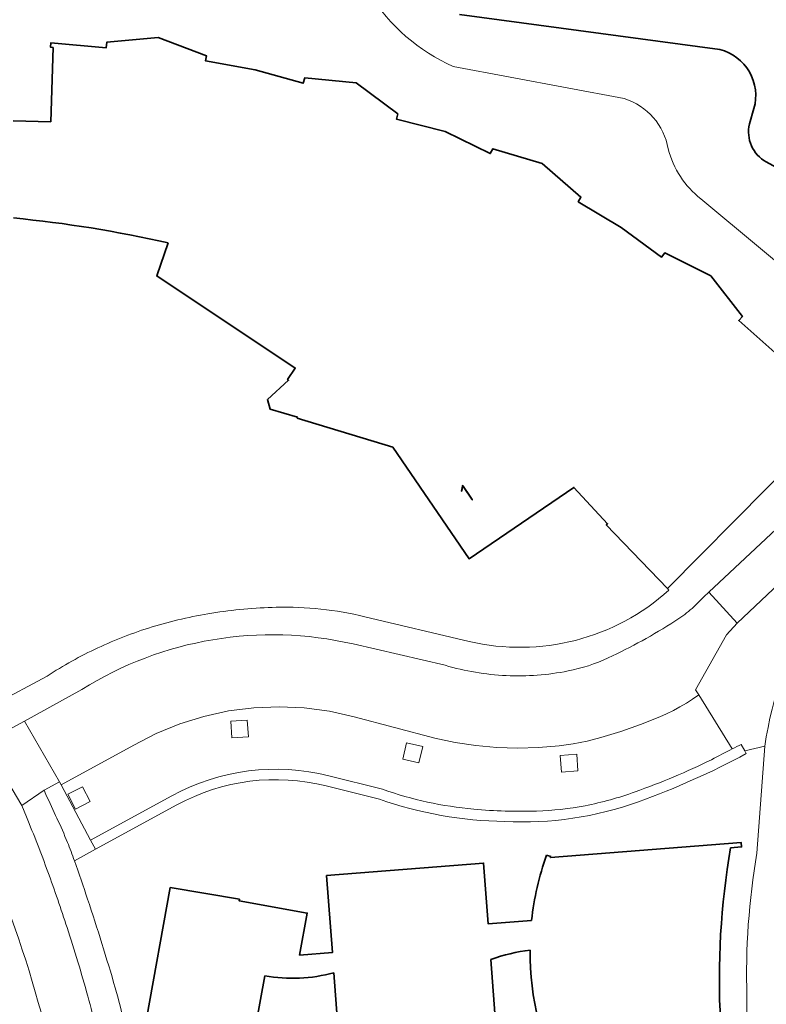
# Model space of a CAD drawing. Extents: x 150256 to 156914, y 461459 to 469481.
# Tile 563 of 656: x 154264 to 154318, y 468039 to 468110. Entities that reach past the tile are written whole.
import ezdxf
from ezdxf.enums import TextEntityAlignment as Align

# ---------------------------------------------------------------- set-up
doc = ezdxf.new("R2010")
doc.units = 0
doc.header["$LTSCALE"] = 0.75
for name, color, linetype, lineweight in [('B-RO-GK-BESCHOEIING-G', 251, 'GK-BESCHOEIING', 35), ('B-RO-GR-BEPLANTING_CULTUUR_HEESTERS-GV', 251, 'CONTINUOUS', 18), ('B-RO-GR-GROENVOORZIENING-GV', 251, 'CONTINUOUS', 18), ('B-RO-GR-HAAG-GV', 251, 'CONTINUOUS', 13), ('B-RO-IE-TERREINAFSCHEIDING_KUNSTMATIG_HEKWERK-G', 251, 'IE-TERREINAFSCHEIDING-KUNSTMATIG', 18), ('B-RO-OG-BEBOUWING-GV', 6, 'CONTINUOUS', 35), ('B-RO-OG-BEBOUWING-T18', 1, 'CONTINUOUS', 18), ('B-RO-OG-TERREIN_CULTUURSCHEIDING-GV', 251, 'CONTINUOUS', 18), ('B-RO-OG-WATER_SLOOT-GV', 251, 'CONTINUOUS', 18), ('B-RO-VH-VERHARDING_ASFALT-GV', 251, 'CONTINUOUS', 18), ('B-RO-VH-VERHARDING_BETONSTRAATSTEEN-GV', 251, 'CONTINUOUS', 18), ('B-RO-VH-VERHARDING_TEGEL-GV', 251, 'CONTINUOUS', 18)]:
    doc.layers.add(name, color=color, linetype=linetype, lineweight=lineweight)
doc.styles.add('NLCS-ISO-M200-T18', font='NLCS-ISO.ttf', dxfattribs={"height": 360})
doc.linetypes.add('GK-BESCHOEIING', pattern='A,30,-5,[1,NLCS.SHX,S=1,R=0,X=0,Y=0],-5', length=40)
doc.linetypes.add('IE-TERREINAFSCHEIDING-KUNSTMATIG', pattern='A,4,[82,NLCS.SHX,S=0.75,R=90,X=0,Y=0],4,-2', length=10)

msp = doc.modelspace()

# ---------------------------------------------------------------- linework, layer by layer
at = {"layer": 'B-RO-GK-BESCHOEIING-G'}
for points in [[(154314.156, 468108.017), (154295.388, 468110.554)], [(154314.156, 468108.017), (154295.388, 468110.554)], [(154316.291, 468102.651), (154316.61, 468103.766)], [(154316.291, 468102.651), (154316.61, 468103.766)], [(154321.434, 468097.764), (154317.5, 468099.914)], [(154321.434, 468097.764), (154317.5, 468099.914)]]:
    msp.add_lwpolyline(points, dxfattribs=at)
for points in [[(154316.61, 468103.766, 0.423977), (154314.156, 468108.017)], [(154316.61, 468103.766, 0.423977), (154314.156, 468108.017)], [(154316.291, 468102.651, 0.339509), (154317.5, 468099.914)], [(154316.291, 468102.651, 0.339509), (154317.5, 468099.914)]]:
    msp.add_lwpolyline(points, format="xyb", dxfattribs=at)
at = {"layer": 'B-RO-GR-BEPLANTING_CULTUUR_HEESTERS-GV'}
for points in [[(154268.809, 468051.01), (154266.687, 468055.009), (154266.575, 468055.219), (154265.459, 468054.617), (154265.592, 468054.3)], [(154268.809, 468051.01), (154266.687, 468055.009), (154266.575, 468055.219), (154265.459, 468054.617), (154265.592, 468054.3)], [(154267.645, 468049.521), (154269.161, 468050.348), (154268.809, 468051.01)], [(154267.645, 468049.521), (154269.161, 468050.348), (154268.809, 468051.01)]]:
    msp.add_lwpolyline(points, dxfattribs=at)
for points in [[(154265.592, 468054.3, -0.00991), (154267.16, 468050.848)], [(154265.592, 468054.3, -0.00991), (154267.16, 468050.848)], [(154267.16, 468050.848, -0.003567), (154267.645, 468049.521)], [(154267.16, 468050.848, -0.003567), (154267.645, 468049.521)]]:
    msp.add_lwpolyline(points, format="xyb", dxfattribs=at)
at = {"layer": 'B-RO-GR-GROENVOORZIENING-GV'}
for points in [[(154278.984, 468058.389), (154280.182, 468058.464), (154280.107, 468059.661), (154278.91, 468059.586)], [(154278.984, 468058.389), (154280.182, 468058.464), (154280.107, 468059.661), (154278.91, 468059.586)], [(154291.303, 468056.856), (154292.471, 468056.582), (154292.745, 468057.75), (154291.577, 468058.024)], [(154291.303, 468056.856), (154292.471, 468056.582), (154292.745, 468057.75), (154291.577, 468058.024)], [(154302.736, 468055.911), (154303.933, 468056), (154303.844, 468057.197), (154302.647, 468057.108)], [(154302.736, 468055.911), (154303.933, 468056), (154303.844, 468057.197), (154302.647, 468057.108)], [(154267.725, 468053.249), (154268.792, 468053.797), (154268.243, 468054.864), (154267.176, 468054.315)], [(154267.725, 468053.249), (154268.792, 468053.797), (154268.243, 468054.864), (154267.176, 468054.315)]]:
    msp.add_lwpolyline(points, close=True, dxfattribs=at)
for points in [[(154315.697, 468057.906, 0.004989), (154315.053, 468057.593)], [(154315.697, 468057.906, 0.004989), (154315.053, 468057.593)], [(154308.304, 468053.783, 0.036923), (154316.052, 468057.245)], [(154308.304, 468053.783, 0.036923), (154316.052, 468057.245)], [(154315.053, 468057.593, 0.01195), (154313.564, 468056.807)], [(154315.053, 468057.593, 0.01195), (154313.564, 468056.807)], [(154313.564, 468056.807, -0.02524), (154308.049, 468054.488)], [(154313.564, 468056.807, -0.02524), (154308.049, 468054.488)], [(154285.973, 468055.646, 0.188812), (154274.676, 468054.211)], [(154285.973, 468055.646, 0.188812), (154274.676, 468054.211)], [(154275.035, 468053.553, -0.18874), (154285.79, 468054.919)], [(154275.035, 468053.553, -0.18874), (154285.79, 468054.919)], [(154293.085, 468053.757, -0.031044), (154289.837, 468054.678)], [(154293.085, 468053.757, -0.031044), (154289.837, 468054.678)], [(154308.049, 468054.488, -0.039634), (154304.444, 468053.493)], [(154308.049, 468054.488, -0.039634), (154304.444, 468053.493)], [(154289.622, 468053.959, 0.079692), (154298.659, 468052.353)], [(154289.622, 468053.959, 0.079692), (154298.659, 468052.353)], [(154296.423, 468053.242, -0.031447), (154293.085, 468053.757)], [(154296.423, 468053.242, -0.031447), (154293.085, 468053.757)], [(154298.659, 468052.353, 0.100152), (154308.304, 468053.783)], [(154298.659, 468052.353, 0.100152), (154308.304, 468053.783)], [(154304.444, 468053.493, -0.040106), (154300.952, 468053.105)], [(154304.444, 468053.493, -0.040106), (154300.952, 468053.105)], [(154300.952, 468053.105, -0.031138), (154296.423, 468053.242)], [(154300.952, 468053.105, -0.031138), (154296.423, 468053.242)]]:
    msp.add_lwpolyline(points, format="xyb", dxfattribs=at)
for points in [[(154316.052, 468057.245), (154315.949, 468057.438), (154315.697, 468057.906)], [(154316.052, 468057.245), (154315.949, 468057.438), (154315.697, 468057.906)], [(154289.837, 468054.678), (154285.973, 468055.646)], [(154289.837, 468054.678), (154285.973, 468055.646)], [(154285.79, 468054.919), (154289.622, 468053.959)], [(154285.79, 468054.919), (154289.622, 468053.959)], [(154274.676, 468054.211), (154268.809, 468051.01), (154269.161, 468050.348), (154275.035, 468053.553)], [(154274.676, 468054.211), (154268.809, 468051.01), (154269.161, 468050.348), (154275.035, 468053.553)]]:
    msp.add_lwpolyline(points, dxfattribs=at)
at = {"layer": 'B-RO-GR-HAAG-GV'}
for points in [[(154315.697, 468057.906, 0.004989), (154315.053, 468057.593)], [(154315.697, 468057.906, 0.004989), (154315.053, 468057.593)], [(154308.304, 468053.783, 0.036923), (154316.052, 468057.245)], [(154308.304, 468053.783, 0.036923), (154316.052, 468057.245)], [(154315.053, 468057.593, 0.01195), (154313.564, 468056.807)], [(154315.053, 468057.593, 0.01195), (154313.564, 468056.807)], [(154313.564, 468056.807, -0.02524), (154308.049, 468054.488)], [(154313.564, 468056.807, -0.02524), (154308.049, 468054.488)], [(154285.973, 468055.646, 0.188812), (154274.676, 468054.211)], [(154285.973, 468055.646, 0.188812), (154274.676, 468054.211)], [(154275.035, 468053.553, -0.18874), (154285.79, 468054.919)], [(154275.035, 468053.553, -0.18874), (154285.79, 468054.919)], [(154293.085, 468053.757, -0.031044), (154289.837, 468054.678)], [(154293.085, 468053.757, -0.031044), (154289.837, 468054.678)], [(154308.049, 468054.488, -0.039634), (154304.444, 468053.493)], [(154308.049, 468054.488, -0.039634), (154304.444, 468053.493)], [(154289.622, 468053.959, 0.079692), (154298.659, 468052.353)], [(154289.622, 468053.959, 0.079692), (154298.659, 468052.353)], [(154296.423, 468053.242, -0.031447), (154293.085, 468053.757)], [(154296.423, 468053.242, -0.031447), (154293.085, 468053.757)], [(154298.659, 468052.353, 0.100152), (154308.304, 468053.783)], [(154298.659, 468052.353, 0.100152), (154308.304, 468053.783)], [(154304.444, 468053.493, -0.040106), (154300.952, 468053.105)], [(154304.444, 468053.493, -0.040106), (154300.952, 468053.105)], [(154300.952, 468053.105, -0.031138), (154296.423, 468053.242)], [(154300.952, 468053.105, -0.031138), (154296.423, 468053.242)]]:
    msp.add_lwpolyline(points, format="xyb", dxfattribs=at)
for points in [[(154316.052, 468057.245), (154315.949, 468057.438), (154315.697, 468057.906)], [(154316.052, 468057.245), (154315.949, 468057.438), (154315.697, 468057.906)], [(154289.837, 468054.678), (154285.973, 468055.646)], [(154289.837, 468054.678), (154285.973, 468055.646)], [(154285.79, 468054.919), (154289.622, 468053.959)], [(154285.79, 468054.919), (154289.622, 468053.959)], [(154274.676, 468054.211), (154268.809, 468051.01), (154269.161, 468050.348), (154275.035, 468053.553)], [(154274.676, 468054.211), (154268.809, 468051.01), (154269.161, 468050.348), (154275.035, 468053.553)]]:
    msp.add_lwpolyline(points, dxfattribs=at)
at = {"layer": 'B-RO-IE-TERREINAFSCHEIDING_KUNSTMATIG_HEKWERK-G'}
for points in [[(154315.949, 468057.438), (154317.388, 468057.784)], [(154315.949, 468057.438), (154317.388, 468057.784)], [(154317.388, 468057.784), (154316.818, 468050.074)], [(154317.388, 468057.784), (154316.818, 468050.074)], [(154316.104, 468039.739), (154316.127, 468034.624)], [(154316.104, 468039.739), (154316.127, 468034.624)]]:
    msp.add_lwpolyline(points, dxfattribs=at)
msp.add_lwpolyline([(154316.818, 468050.074, 0.049345), (154316.104, 468039.739)], format="xyb", dxfattribs=at)
msp.add_lwpolyline([(154316.818, 468050.074, 0.049345), (154316.104, 468039.739)], format="xyb", dxfattribs=at)
at = {"layer": 'B-RO-OG-BEBOUWING-GV'}
for points in [[(154318.12, 468086.164), (154315.518, 468088.474), (154315.785, 468088.775), (154313.495, 468091.705), (154310.189, 468093.356), (154309.945, 468093.039), (154307.035, 468095.188), (154303.946, 468097.047), (154304.14, 468097.383), (154301.345, 468099.814), (154297.798, 468100.867), (154297.611, 468100.514), (154294.372, 468102.1), (154290.866, 468102.992), (154290.963, 468103.38), (154287.942, 468105.61), (154284.243, 468105.975), (154284.134, 468105.586), (154280.673, 468106.567), (154277.105, 468107.198), (154277.164, 468107.573), (154273.687, 468108.878), (154269.986, 468108.544), (154269.939, 468108.152), (154265.961, 468108.507), (154265.931, 468108.186), (154266.118, 468108.166), (154265.944, 468102.808), (154263.233, 468102.883)], [(154318.12, 468086.164), (154315.518, 468088.474), (154315.785, 468088.775), (154313.495, 468091.705), (154310.189, 468093.356), (154309.945, 468093.039), (154307.035, 468095.188), (154303.946, 468097.047), (154304.14, 468097.383), (154301.345, 468099.814), (154297.798, 468100.867), (154297.611, 468100.514), (154294.372, 468102.1), (154290.866, 468102.992), (154290.963, 468103.38), (154287.942, 468105.61), (154284.243, 468105.975), (154284.134, 468105.586), (154280.673, 468106.567), (154277.105, 468107.198), (154277.164, 468107.573), (154273.687, 468108.878), (154269.986, 468108.544), (154269.939, 468108.152), (154265.961, 468108.507), (154265.931, 468108.186), (154266.118, 468108.166), (154265.944, 468102.808), (154263.233, 468102.883)], [(154274.413, 468094.073), (154273.581, 468091.698), (154283.559, 468085.046), (154283.011, 468084.226), (154283.08, 468084.172), (154281.559, 468082.788), (154281.754, 468082.092), (154283.72, 468081.519), (154283.701, 468081.431), (154290.583, 468079.358), (154296.081, 468071.3), (154303.643, 468076.441), (154306.06, 468073.827), (154305.965, 468073.739), (154310.385, 468069.152)], [(154274.413, 468094.073), (154273.581, 468091.698), (154283.559, 468085.046), (154283.011, 468084.226), (154283.08, 468084.172), (154281.559, 468082.788), (154281.754, 468082.092), (154283.72, 468081.519), (154283.701, 468081.431), (154290.583, 468079.358), (154296.081, 468071.3), (154303.643, 468076.441), (154306.06, 468073.827), (154305.965, 468073.739), (154310.385, 468069.152)], [(154310.385, 468069.152), (154324.738, 468083.662)], [(154310.385, 468069.152), (154324.738, 468083.662)], [(154314.931, 468050.456), (154315.721, 468050.522), (154315.696, 468050.833), (154301.948, 468049.754), (154301.973, 468049.829), (154301.672, 468049.933)], [(154314.931, 468050.456), (154315.721, 468050.522), (154315.696, 468050.833), (154301.948, 468049.754), (154301.973, 468049.829), (154301.672, 468049.933)], [(154300.591, 468045.214), (154297.472, 468044.971), (154297.13, 468049.358), (154285.816, 468048.466)], [(154300.591, 468045.214), (154297.472, 468044.971), (154297.13, 468049.358), (154285.816, 468048.466)], [(154285.816, 468048.466), (154286.243, 468042.905), (154283.872, 468042.722), (154284.421, 468045.75), (154279.511, 468046.64), (154279.536, 468046.746), (154274.554, 468047.586), (154272.841, 468038.122), (154271.22, 468037.782), (154271.754, 468035.293), (154272.373, 468035.424), (154272.465, 468035.444), (154274.054, 468035.782), (154274.118, 468035.453), (154274.058, 468035.132), (154277.193, 468034.519), (154277.325, 468034.459), (154277.354, 468034.627), (154280.069, 468034.127), (154281.378, 468041.23)], [(154285.816, 468048.466), (154286.243, 468042.905), (154283.872, 468042.722), (154284.421, 468045.75), (154279.511, 468046.64), (154279.536, 468046.746), (154274.554, 468047.586), (154272.841, 468038.122), (154271.22, 468037.782), (154271.754, 468035.293), (154272.373, 468035.424), (154272.465, 468035.444), (154274.054, 468035.782), (154274.118, 468035.453), (154274.058, 468035.132), (154277.193, 468034.519), (154277.325, 468034.459), (154277.354, 468034.627), (154280.069, 468034.127), (154281.378, 468041.23)], [(154286.338, 468041.452), (154286.817, 468035.019), (154287.675, 468023.491), (154299.004, 468024.357), (154297.663, 468042.4)], [(154286.338, 468041.452), (154286.817, 468035.019), (154287.675, 468023.491), (154299.004, 468024.357), (154297.663, 468042.4)]]:
    msp.add_lwpolyline(points, dxfattribs=at)
for points in [[(154263.255, 468095.874, -0.032), (154274.413, 468094.073)], [(154263.255, 468095.874, -0.032), (154274.413, 468094.073)], [(154301.672, 468049.933, 0.059576), (154300.591, 468045.214)], [(154301.672, 468049.933, 0.059576), (154300.591, 468045.214)], [(154314.205, 468037.915, -0.056932), (154314.931, 468050.456)], [(154314.205, 468037.915, -0.056932), (154314.931, 468050.456)], [(154297.663, 468042.4, -0.056983), (154300.485, 468043.081)], [(154297.663, 468042.4, -0.056983), (154300.485, 468043.081)], [(154300.485, 468043.081, 0.247428), (154309.544, 468025.594)], [(154300.485, 468043.081, 0.247428), (154309.544, 468025.594)], [(154281.378, 468041.23, 0.115326), (154286.338, 468041.452)], [(154281.378, 468041.23, 0.115326), (154286.338, 468041.452)]]:
    msp.add_lwpolyline(points, format="xyb", dxfattribs=at)
at = {"layer": 'B-RO-OG-TERREIN_CULTUURSCHEIDING-GV'}
for points in [[(154337.968, 468086.522), (154338.16, 468088.005), (154319.732, 468070.751), (154315.399, 468066.667)], [(154337.968, 468086.522), (154338.16, 468088.005), (154319.732, 468070.751), (154315.399, 468066.667)], [(154315.399, 468066.667), (154314.627, 468065.804), (154312.403, 468061.844), (154312.63, 468061.479), (154315.053, 468057.593)], [(154315.399, 468066.667), (154314.627, 468065.804), (154312.403, 468061.844), (154312.63, 468061.479), (154315.053, 468057.593)], [(154315.697, 468057.906), (154315.949, 468057.438), (154317.388, 468057.784)], [(154315.697, 468057.906), (154315.949, 468057.438), (154317.388, 468057.784)]]:
    msp.add_lwpolyline(points, dxfattribs=at)
for points in [[(154317.388, 468057.784, -0.099267), (154321.07, 468067.997)], [(154317.388, 468057.784, -0.099267), (154321.07, 468067.997)], [(154315.053, 468057.593, -0.004989), (154315.697, 468057.906)], [(154315.053, 468057.593, -0.004989), (154315.697, 468057.906)], [(154265.046, 468039.296, 0.040946), (154260.687, 468051.243)], [(154265.046, 468039.296, 0.040946), (154260.687, 468051.243)], [(154266.656, 468028.076, 0.073986), (154265.046, 468039.296)], [(154266.656, 468028.076, 0.073986), (154265.046, 468039.296)]]:
    msp.add_lwpolyline(points, format="xyb", dxfattribs=at)
at = {"layer": 'B-RO-OG-WATER_SLOOT-GV'}
for points in [[(154288.914, 468112.021, 0.146999), (154294.934, 468106.798)], [(154288.914, 468112.021, 0.146999), (154294.934, 468106.798)], [(154316.61, 468103.766, 0.423977), (154314.156, 468108.017)], [(154314.156, 468108.017, -0.423977), (154316.61, 468103.766)], [(154316.61, 468103.766, 0.423977), (154314.156, 468108.017)], [(154314.156, 468108.017, -0.423977), (154316.61, 468103.766)], [(154307.262, 468104.478, -0.283583), (154310.43, 468100.859)], [(154307.262, 468104.478, -0.283583), (154310.43, 468100.859)], [(154317.5, 468099.914, -0.339509), (154316.291, 468102.651)], [(154316.291, 468102.651, 0.339509), (154317.5, 468099.914)], [(154317.5, 468099.914, -0.339509), (154316.291, 468102.651)], [(154316.291, 468102.651, 0.339509), (154317.5, 468099.914)], [(154310.43, 468100.859, 0.167105), (154312.791, 468097.253)], [(154310.43, 468100.859, 0.167105), (154312.791, 468097.253)], [(154321.07, 468067.997, 0.099267), (154317.388, 468057.784)], [(154321.07, 468067.997, 0.099267), (154317.388, 468057.784)], [(154316.818, 468050.074, 0.049345), (154316.104, 468039.739)], [(154316.818, 468050.074, 0.049345), (154316.104, 468039.739)]]:
    msp.add_lwpolyline(points, format="xyb", dxfattribs=at)
for points in [[(154314.156, 468108.017), (154295.388, 468110.554)], [(154295.388, 468110.554), (154314.156, 468108.017)], [(154314.156, 468108.017), (154295.388, 468110.554)], [(154295.388, 468110.554), (154314.156, 468108.017)], [(154294.934, 468106.798), (154307.262, 468104.478)], [(154294.934, 468106.798), (154307.262, 468104.478)], [(154316.291, 468102.651), (154316.61, 468103.766)], [(154316.61, 468103.766), (154316.291, 468102.651)], [(154316.291, 468102.651), (154316.61, 468103.766)], [(154316.61, 468103.766), (154316.291, 468102.651)], [(154321.434, 468097.764), (154317.5, 468099.914)], [(154317.5, 468099.914), (154321.434, 468097.764)], [(154321.434, 468097.764), (154317.5, 468099.914)], [(154317.5, 468099.914), (154321.434, 468097.764)], [(154312.791, 468097.253), (154325.813, 468086.4), (154327.495, 468092.786), (154326.26, 468092.838), (154325.073, 468094.4)], [(154312.791, 468097.253), (154325.813, 468086.4), (154327.495, 468092.786), (154326.26, 468092.838), (154325.073, 468094.4)], [(154317.388, 468057.784), (154316.818, 468050.074)], [(154317.388, 468057.784), (154316.818, 468050.074)], [(154316.104, 468039.739), (154316.127, 468034.624), (154317.354, 468021.738), (154317.38, 468015.298), (154317.804, 468010.972), (154318.26, 468006.17), (154319.18, 468003.729), (154320.447, 468001.871), (154320.612, 468001.683), (154322.361, 468003.221), (154320.926, 468005.119), (154320.63, 468024.47), (154320.204, 468029.905), (154320.294, 468050.265)], [(154316.104, 468039.739), (154316.127, 468034.624), (154317.354, 468021.738), (154317.38, 468015.298), (154317.804, 468010.972), (154318.26, 468006.17), (154319.18, 468003.729), (154320.447, 468001.871), (154320.612, 468001.683), (154322.361, 468003.221), (154320.926, 468005.119), (154320.63, 468024.47), (154320.204, 468029.905), (154320.294, 468050.265)]]:
    msp.add_lwpolyline(points, dxfattribs=at)
at = {"layer": 'B-RO-VH-VERHARDING_ASFALT-GV'}
msp.add_lwpolyline([(154264.189, 468052.69), (154263.865, 468053.516), (154261.184, 468057.981), (154259.963, 468059.805), (154257.646, 468063.268)], dxfattribs=at)
msp.add_lwpolyline([(154264.189, 468052.69), (154263.865, 468053.516), (154261.184, 468057.981), (154259.963, 468059.805), (154257.646, 468063.268)], dxfattribs=at)
for points in [[(154265.736, 468048.726, 0.010781), (154264.189, 468052.69)], [(154265.736, 468048.726, 0.010781), (154264.189, 468052.69)], [(154260.687, 468051.243, -0.040946), (154265.046, 468039.296)], [(154260.687, 468051.243, -0.040946), (154265.046, 468039.296)], [(154267.123, 468044.706, 0.010188), (154265.736, 468048.726)], [(154267.123, 468044.706, 0.010188), (154265.736, 468048.726)], [(154268.612, 468039.765, 0.010301), (154267.123, 468044.706)], [(154268.612, 468039.765, 0.010301), (154267.123, 468044.706)], [(154265.046, 468039.296, -0.073986), (154266.656, 468028.076)], [(154265.046, 468039.296, -0.073986), (154266.656, 468028.076)], [(154269.185, 468037.34, 0.021119), (154268.612, 468039.765)], [(154269.185, 468037.34, 0.021119), (154268.612, 468039.765)]]:
    msp.add_lwpolyline(points, format="xyb", dxfattribs=at)
at = {"layer": 'B-RO-VH-VERHARDING_BETONSTRAATSTEEN-GV'}
for points in [[(154264.05, 468059.595), (154266.575, 468055.219), (154266.687, 468055.009), (154271.928, 468057.854), (154273.548, 468058.695), (154275.235, 468059.39), (154276.976, 468059.935), (154278.759, 468060.326), (154280.569, 468060.559), (154282.392, 468060.632), (154284.215, 468060.546), (154286.023, 468060.301), (154287.803, 468059.898), (154293.623, 468058.352), (154295.094, 468058.048), (154296.581, 468057.829), (154298.077, 468057.696), (154299.578, 468057.646), (154301.08, 468057.683), (154302.577, 468057.807), (154303.589, 468057.947), (154304.591, 468058.146), (154305.58, 468058.402), (154307.015, 468058.846), (154308.432, 468059.346), (154309.829, 468059.9), (154310.322, 468060.118), (154310.807, 468060.355), (154311.281, 468060.612), (154311.742, 468060.883), (154312.193, 468061.172), (154312.63, 468061.479), (154312.403, 468061.844), (154314.627, 468065.804), (154315.399, 468066.667), (154313.368, 468068.901), (154313.005, 468068.562)], [(154264.05, 468059.595), (154266.575, 468055.219), (154266.687, 468055.009), (154271.928, 468057.854), (154273.548, 468058.695), (154275.235, 468059.39), (154276.976, 468059.935), (154278.759, 468060.326), (154280.569, 468060.559), (154282.392, 468060.632), (154284.215, 468060.546), (154286.023, 468060.301), (154287.803, 468059.898), (154293.623, 468058.352), (154295.094, 468058.048), (154296.581, 468057.829), (154298.077, 468057.696), (154299.578, 468057.646), (154301.08, 468057.683), (154302.577, 468057.807), (154303.589, 468057.947), (154304.591, 468058.146), (154305.58, 468058.402), (154307.015, 468058.846), (154308.432, 468059.346), (154309.829, 468059.9), (154310.322, 468060.118), (154310.807, 468060.355), (154311.281, 468060.612), (154311.742, 468060.883), (154312.193, 468061.172), (154312.63, 468061.479), (154312.403, 468061.844), (154314.627, 468065.804), (154315.399, 468066.667), (154313.368, 468068.901), (154313.005, 468068.562)], [(154294.367, 468063.616), (154287.724, 468065.156)], [(154294.367, 468063.616), (154287.724, 468065.156)], [(154268.195, 468061.871), (154264.05, 468059.595)], [(154268.195, 468061.871), (154264.05, 468059.595)]]:
    msp.add_lwpolyline(points, dxfattribs=at)
for points in [[(154313.005, 468068.562, -0.034046), (154312.02, 468067.609)], [(154313.005, 468068.562, -0.034046), (154312.02, 468067.609)], [(154312.02, 468067.609, -0.03384), (154310.916, 468066.796)], [(154312.02, 468067.609, -0.03384), (154310.916, 468066.796)], [(154310.916, 468066.796, -0.033132), (154306.099, 468064.148)], [(154310.916, 468066.796, -0.033132), (154306.099, 468064.148)], [(154287.724, 468065.156, 0.199761), (154268.195, 468061.871)], [(154287.724, 468065.156, 0.199761), (154268.195, 468061.871)], [(154306.099, 468064.148, -0.060772), (154303.215, 468063.207)], [(154306.099, 468064.148, -0.060772), (154303.215, 468063.207)], [(154298.766, 468062.875, -0.060697), (154294.367, 468063.616)], [(154298.766, 468062.875, -0.060697), (154294.367, 468063.616)], [(154303.215, 468063.207, -0.060702), (154298.766, 468062.875)], [(154303.215, 468063.207, -0.060702), (154298.766, 468062.875)]]:
    msp.add_lwpolyline(points, format="xyb", dxfattribs=at)
msp.add_lwpolyline([(154266.575, 468055.219), (154264.05, 468059.595), (154262.939, 468058.985), (154261.184, 468057.981), (154263.865, 468053.516), (154265.459, 468054.617)], close=True, dxfattribs=at)
msp.add_lwpolyline([(154266.575, 468055.219), (154264.05, 468059.595), (154262.939, 468058.985), (154261.184, 468057.981), (154263.865, 468053.516), (154265.459, 468054.617)], close=True, dxfattribs=at)
at = {"layer": 'B-RO-VH-VERHARDING_TEGEL-GV'}
for points in [[(154313.005, 468068.562), (154313.368, 468068.901), (154344.734, 468098.272)], [(154313.005, 468068.562), (154313.368, 468068.901), (154344.734, 468098.272)], [(154344.734, 468098.272), (154313.368, 468068.901)], [(154344.734, 468098.272), (154313.368, 468068.901)], [(154313.368, 468068.901), (154315.399, 468066.667), (154319.732, 468070.751), (154338.16, 468088.005), (154347.456, 468096.709), (154348.2, 468097.398)], [(154313.368, 468068.901), (154315.399, 468066.667), (154319.732, 468070.751), (154338.16, 468088.005), (154347.456, 468096.709), (154348.2, 468097.398)], [(154326.503, 468085.447), (154324.738, 468083.662), (154310.385, 468069.152), (154310.48, 468069.04)], [(154326.503, 468085.447), (154324.738, 468083.662), (154310.385, 468069.152), (154310.48, 468069.04)], [(154296.096, 468065.34), (154288.579, 468067.113)], [(154296.096, 468065.34), (154288.579, 468067.113)], [(154287.724, 468065.156), (154294.367, 468063.616)], [(154287.724, 468065.156), (154294.367, 468063.616)], [(154265.679, 468062.835), (154261.887, 468060.825), (154259.963, 468059.805), (154261.184, 468057.981), (154262.939, 468058.985), (154264.05, 468059.595), (154268.195, 468061.871)], [(154265.679, 468062.835), (154261.887, 468060.825), (154259.963, 468059.805), (154261.184, 468057.981), (154262.939, 468058.985), (154264.05, 468059.595), (154268.195, 468061.871)], [(154315.053, 468057.593), (154312.63, 468061.479), (154312.193, 468061.172), (154311.742, 468060.883), (154311.281, 468060.612), (154310.807, 468060.355), (154310.322, 468060.118), (154309.829, 468059.9), (154308.432, 468059.346), (154307.015, 468058.846), (154305.58, 468058.402), (154304.591, 468058.146), (154303.589, 468057.947), (154302.577, 468057.807), (154301.08, 468057.683), (154299.578, 468057.646), (154298.077, 468057.696), (154296.581, 468057.829), (154295.094, 468058.048), (154293.623, 468058.352), (154287.803, 468059.898), (154286.023, 468060.301), (154284.215, 468060.546), (154282.392, 468060.632), (154280.569, 468060.559), (154278.759, 468060.326), (154276.976, 468059.935), (154275.235, 468059.39), (154273.548, 468058.695), (154271.928, 468057.854), (154266.687, 468055.009)], [(154315.053, 468057.593), (154312.63, 468061.479), (154312.193, 468061.172), (154311.742, 468060.883), (154311.281, 468060.612), (154310.807, 468060.355), (154310.322, 468060.118), (154309.829, 468059.9), (154308.432, 468059.346), (154307.015, 468058.846), (154305.58, 468058.402), (154304.591, 468058.146), (154303.589, 468057.947), (154302.577, 468057.807), (154301.08, 468057.683), (154299.578, 468057.646), (154298.077, 468057.696), (154296.581, 468057.829), (154295.094, 468058.048), (154293.623, 468058.352), (154287.803, 468059.898), (154286.023, 468060.301), (154284.215, 468060.546), (154282.392, 468060.632), (154280.569, 468060.559), (154278.759, 468060.326), (154276.976, 468059.935), (154275.235, 468059.39), (154273.548, 468058.695), (154271.928, 468057.854), (154266.687, 468055.009)], [(154285.973, 468055.646), (154289.837, 468054.678)], [(154285.973, 468055.646), (154289.837, 468054.678)], [(154266.687, 468055.009), (154268.809, 468051.01), (154274.676, 468054.211)], [(154266.687, 468055.009), (154268.809, 468051.01), (154274.676, 468054.211)], [(154265.592, 468054.3), (154265.459, 468054.617), (154263.865, 468053.516), (154264.189, 468052.69)], [(154265.592, 468054.3), (154265.459, 468054.617), (154263.865, 468053.516), (154264.189, 468052.69)]]:
    msp.add_lwpolyline(points, dxfattribs=at)
for points in [[(154310.48, 468069.04, -0.246652), (154296.096, 468065.34)], [(154310.48, 468069.04, -0.246652), (154296.096, 468065.34)], [(154312.02, 468067.609, 0.034046), (154313.005, 468068.562)], [(154312.02, 468067.609, 0.034046), (154313.005, 468068.562)], [(154282.194, 468067.803, 0.033584), (154277.547, 468067.377)], [(154282.194, 468067.803, 0.033584), (154277.547, 468067.377)], [(154285.409, 468067.67, 0.03391), (154282.194, 468067.803)], [(154285.409, 468067.67, 0.03391), (154282.194, 468067.803)], [(154288.579, 468067.113, 0.033711), (154285.409, 468067.67)], [(154288.579, 468067.113, 0.033711), (154285.409, 468067.67)], [(154310.916, 468066.796, 0.03384), (154312.02, 468067.609)], [(154310.916, 468066.796, 0.03384), (154312.02, 468067.609)], [(154277.547, 468067.377, 0.035355), (154273.243, 468066.379)], [(154277.547, 468067.377, 0.035355), (154273.243, 468066.379)], [(154273.243, 468066.379, 0.035305), (154269.336, 468064.873)], [(154273.243, 468066.379, 0.035305), (154269.336, 468064.873)], [(154306.099, 468064.148, 0.033132), (154310.916, 468066.796)], [(154306.099, 468064.148, 0.033132), (154310.916, 468066.796)], [(154268.195, 468061.871, -0.199761), (154287.724, 468065.156)], [(154268.195, 468061.871, -0.199761), (154287.724, 468065.156)], [(154269.336, 468064.873, 0.035613), (154265.679, 468062.835)], [(154269.336, 468064.873, 0.035613), (154265.679, 468062.835)], [(154303.215, 468063.207, 0.060772), (154306.099, 468064.148)], [(154303.215, 468063.207, 0.060772), (154306.099, 468064.148)], [(154294.367, 468063.616, 0.060697), (154298.766, 468062.875)], [(154294.367, 468063.616, 0.060697), (154298.766, 468062.875)], [(154298.766, 468062.875, 0.060702), (154303.215, 468063.207)], [(154298.766, 468062.875, 0.060702), (154303.215, 468063.207)], [(154313.564, 468056.807, -0.01195), (154315.053, 468057.593)], [(154313.564, 468056.807, -0.01195), (154315.053, 468057.593)], [(154308.049, 468054.488, 0.02524), (154313.564, 468056.807)], [(154308.049, 468054.488, 0.02524), (154313.564, 468056.807)], [(154274.676, 468054.211, -0.188812), (154285.973, 468055.646)], [(154274.676, 468054.211, -0.188812), (154285.973, 468055.646)], [(154267.16, 468050.848, 0.00991), (154265.592, 468054.3)], [(154267.16, 468050.848, 0.00991), (154265.592, 468054.3)], [(154289.837, 468054.678, 0.031044), (154293.085, 468053.757)], [(154289.837, 468054.678, 0.031044), (154293.085, 468053.757)], [(154304.444, 468053.493, 0.039634), (154308.049, 468054.488)], [(154304.444, 468053.493, 0.039634), (154308.049, 468054.488)], [(154293.085, 468053.757, 0.031447), (154296.423, 468053.242)], [(154293.085, 468053.757, 0.031447), (154296.423, 468053.242)], [(154300.952, 468053.105, 0.040106), (154304.444, 468053.493)], [(154300.952, 468053.105, 0.040106), (154304.444, 468053.493)], [(154264.189, 468052.69, -0.010781), (154265.736, 468048.726)], [(154264.189, 468052.69, -0.010781), (154265.736, 468048.726)], [(154296.423, 468053.242, 0.031138), (154300.952, 468053.105)], [(154296.423, 468053.242, 0.031138), (154300.952, 468053.105)], [(154267.645, 468049.521, 0.003567), (154267.16, 468050.848)], [(154267.645, 468049.521, 0.003567), (154267.16, 468050.848)], [(154268.598, 468046.756, 0.006409), (154267.645, 468049.521)], [(154268.598, 468046.756, 0.006409), (154267.645, 468049.521)], [(154265.736, 468048.726, -0.010188), (154267.123, 468044.706)], [(154265.736, 468048.726, -0.010188), (154267.123, 468044.706)], [(154270.596, 468040.347, 0.00909), (154268.598, 468046.756)], [(154270.596, 468040.347, 0.00909), (154268.598, 468046.756)], [(154267.123, 468044.706, -0.010301), (154268.612, 468039.765)], [(154267.123, 468044.706, -0.010301), (154268.612, 468039.765)], [(154271.22, 468037.782, 0.023428), (154270.596, 468040.347)], [(154271.22, 468037.782, 0.023428), (154270.596, 468040.347)], [(154268.612, 468039.765, -0.021119), (154269.185, 468037.34)], [(154268.612, 468039.765, -0.021119), (154269.185, 468037.34)]]:
    msp.add_lwpolyline(points, format="xyb", dxfattribs=at)
for points in [[(154278.984, 468058.389), (154278.91, 468059.586), (154280.107, 468059.661), (154280.182, 468058.464)], [(154278.984, 468058.389), (154278.91, 468059.586), (154280.107, 468059.661), (154280.182, 468058.464)], [(154291.303, 468056.856), (154291.577, 468058.024), (154292.745, 468057.75), (154292.471, 468056.582)], [(154291.303, 468056.856), (154291.577, 468058.024), (154292.745, 468057.75), (154292.471, 468056.582)], [(154302.736, 468055.911), (154302.647, 468057.108), (154303.844, 468057.197), (154303.933, 468056)], [(154302.736, 468055.911), (154302.647, 468057.108), (154303.844, 468057.197), (154303.933, 468056)], [(154267.725, 468053.249), (154267.176, 468054.315), (154268.243, 468054.864), (154268.792, 468053.797)], [(154267.725, 468053.249), (154267.176, 468054.315), (154268.243, 468054.864), (154268.792, 468053.797)]]:
    msp.add_lwpolyline(points, close=True, dxfattribs=at)

# ---------------------------------------------------------------- texts
at = {"layer": 'B-RO-OG-BEBOUWING-T18', "style": 'NLCS-ISO-M200-T18'}
msp.add_text('1', height=1.35, rotation=34.2, dxfattribs=at).set_placement((154295.915, 468076.024), align=Align.MIDDLE)
msp.add_text('1', height=1.35, rotation=34.2, dxfattribs=at).set_placement((154295.915, 468076.024), align=Align.MIDDLE)

doc.saveas('drawing.dxf')
